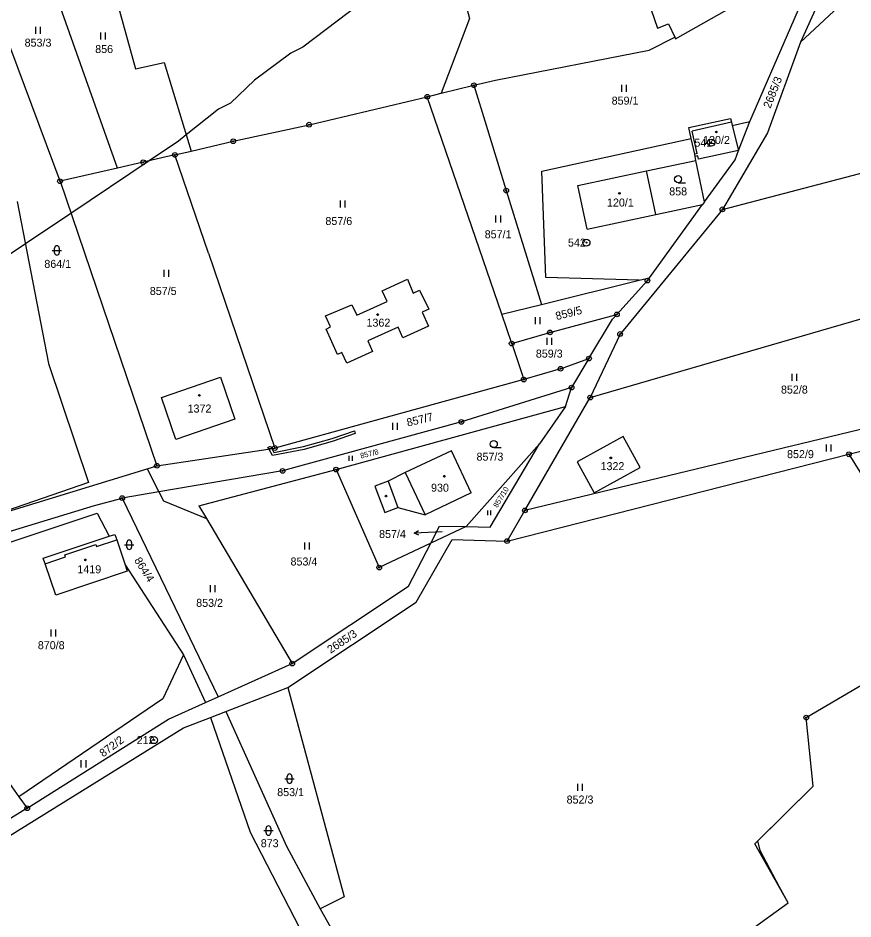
# Model space of a CAD drawing. Extents: x -439246 to -433691, y -1130252 to -1121148.
# Drawn here: x -438376.6 to -438199.4, y -1124733.9 to -1124542.5 of the extents above; entities that cross this region are included whole.
import ezdxf

# ---------------------------------------------------------------- set-up
doc = ezdxf.new("R2010")
doc.units = 0
for name, color, linetype in [('Vrstva 1', 7, 'Continuous'), ('Vrstva 16', 7, 'Continuous'), ('Vrstva 17', 7, 'Continuous'), ('Vrstva 18', 7, 'Continuous'), ('Vrstva 19', 7, 'Continuous'), ('Vrstva 24', 7, 'Continuous'), ('Vrstva 25', 7, 'Continuous'), ('Vrstva 3', 7, 'Continuous'), ('Vrstva 30', 7, 'Continuous'), ('Vrstva 37', 7, 'Continuous'), ('Vrstva 4', 7, 'Continuous'), ('Vrstva 52', 7, 'Continuous')]:
    doc.layers.add(name, color=color, linetype=linetype)

msp = doc.modelspace()

# ---------------------------------------------------------------- linework, layer by layer
at = {"layer": 'Vrstva 1'}
for p, q in [((-438346.2, -1124623.08), (-438333.68, -1124618.8)), ((-438333.68, -1124618.8), (-438330.61, -1124627.68)), ((-438343.14, -1124632.01), (-438346.2, -1124623.08)), ((-438330.61, -1124627.68), (-438343.14, -1124632.01)), ((-438359.83, -1124647.68), (-438357.3, -1124652.59)), ((-438371.28, -1124657.24), (-438357.3, -1124652.59)), ((-438357.3, -1124652.59), (-438356.07, -1124652.18)), ((-438356.07, -1124652.18), (-438355.67, -1124653.35)), ((-438355.67, -1124653.35), (-438353.92, -1124658.63)), ((-438370.89, -1124658.4), (-438371.28, -1124657.24)), ((-438368.63, -1124665.08), (-438370.89, -1124658.4)), ((-438353.92, -1124658.63), (-438341.51, -1124677.79)), ((-438353.92, -1124658.63), (-438353.46, -1124660.02)), ((-438353.46, -1124660.02), (-438368.63, -1124665.08))]:
    msp.add_line(p, q, dxfattribs=at)
for points in [[(-438251.67, -1124513.41), (-438240.91, -1124544.71)], [(-438287.95, -1124515.82), (-438280.84, -1124542.61)], [(-438199.83, -1124523.88), (-438210.62, -1124547.67)], [(-438237.08, -1124546.93), (-438205.95, -1124529.22)], [(-438355.5, -1124574.4), (-438370.82, -1124531.21)], [(-438221.31, -1124564.5), (-438208.87, -1124535.75)], [(-438356.02, -1124537.61), (-438351.72, -1124553.33)], [(-438200.48, -1124538.19), (-438210.62, -1124547.67)], [(-438280.84, -1124542.61), (-438286.83, -1124558.51)], [(-438240.91, -1124544.71), (-438238.59, -1124543.77)], [(-438238.59, -1124543.77), (-438237.26, -1124546.57)], [(-438367.73, -1124577.2), (-438379.71, -1124544.89)], [(-438242.69, -1124549.38), (-438237.26, -1124546.57)], [(-438237.26, -1124546.57), (-438237.08, -1124546.93)], [(-438210.62, -1124547.67), (-438217.61, -1124566.88)], [(-438275.32, -1124555.71), (-438242.69, -1124549.38)], [(-438351.72, -1124553.33), (-438345.66, -1124552)], [(-438345.66, -1124552), (-438339.9, -1124570.79)], [(-438279.89, -1124556.8), (-438275.32, -1124555.71)], [(-438286.83, -1124558.51), (-438279.89, -1124556.8)], [(-438279.89, -1124556.8), (-438277.28, -1124565.29)], [(-438314.86, -1124565.18), (-438289.79, -1124559.24)], [(-438289.79, -1124559.24), (-438286.83, -1124558.51)], [(-438274, -1124605.44), (-438289.79, -1124559.24)], [(-438330.98, -1124568.7), (-438314.86, -1124565.18)], [(-438277.28, -1124565.29), (-438273.03, -1124579.17)], [(-438234.27, -1124565.81), (-438225.42, -1124563.87)], [(-438225.42, -1124563.87), (-438225.22, -1124564.68)], [(-438225.22, -1124564.68), (-438225.06, -1124565.32)], [(-438225.06, -1124565.32), (-438221.31, -1124564.5)], [(-438223.74, -1124570.63), (-438221.31, -1124564.5)], [(-438233.77, -1124568.11), (-438234.27, -1124565.81)], [(-438217.61, -1124566.88), (-438227.14, -1124583.16)], [(-438227.14, -1124583.16), (-438166.18, -1124567.21)], [(-438339.9, -1124570.79), (-438330.98, -1124568.7)], [(-438265.51, -1124575.07), (-438233.77, -1124568.11)], [(-438233.04, -1124571.41), (-438233.77, -1124568.11)], [(-438343.33, -1124571.59), (-438339.9, -1124570.79)], [(-438224.45, -1124572.62), (-438223.74, -1124570.63)], [(-438350.07, -1124573.16), (-438355.5, -1124574.4)], [(-438343.33, -1124571.59), (-438350.07, -1124573.16)], [(-438336.24, -1124592.43), (-438343.33, -1124571.59)], [(-438243.29, -1124574.99), (-438232.83, -1124572.77)], [(-438232.93, -1124571.94), (-438233.04, -1124571.41)], [(-438232.83, -1124572.77), (-438232.93, -1124571.94)], [(-438230.95, -1124581.59), (-438232.83, -1124572.77)], [(-438230.95, -1124581.59), (-438224.45, -1124572.62)], [(-438355.5, -1124574.4), (-438367.73, -1124577.2)], [(-438264.63, -1124597.61), (-438265.51, -1124575.07)], [(-438241.32, -1124584.26), (-438243.29, -1124574.99)], [(-438367.73, -1124577.2), (-438347.15, -1124637.62)], [(-438273.03, -1124579.17), (-438265.58, -1124603.36)], [(-438376.84, -1124581.51), (-438370.17, -1124615.89)], [(-438242.63, -1124597.69), (-438231.36, -1124582.16)], [(-438241.32, -1124584.26), (-438231.36, -1124582.16)], [(-438230.95, -1124581.59), (-438231.36, -1124582.16)], [(-438227.14, -1124583.16), (-438248.86, -1124609.63)], [(-438336.24, -1124592.43), (-438322.15, -1124633.84)], [(-438255.22, -1124623.13), (-438161.21, -1124595.81)], [(-438308.84, -1124614), (-438311.25, -1124608.58), (-438310.3, -1124608.14), (-438311.37, -1124605.79), (-438305.82, -1124603.43), (-438304.71, -1124605.62), (-438298.33, -1124602.72), (-438299.35, -1124600.44), (-438294.01, -1124597.99), (-438292.78, -1124600.96), (-438291.41, -1124600.32), (-438289.49, -1124604.33), (-438290.89, -1124604.97), (-438289.51, -1124607.99), (-438294.97, -1124610.44), (-438296, -1124608.17), (-438302.41, -1124611.05), (-438301.4, -1124613.34), (-438306.83, -1124615.81), (-438307.92, -1124613.56), (-438308.84, -1124614)], [(-438244.85, -1124598.23), (-438264.63, -1124597.61)], [(-438244.85, -1124598.23), (-438242.63, -1124597.69)], [(-438243.07, -1124598.29), (-438242.63, -1124597.69)], [(-438265.58, -1124603.36), (-438244.85, -1124598.23)], [(-438249.55, -1124605.47), (-438243.07, -1124598.29)], [(-438274, -1124605.44), (-438265.58, -1124603.36)], [(-438271.88, -1124611.65), (-438274, -1124605.44)], [(-438263.75, -1124609.3), (-438249.55, -1124605.47)], [(-438250.46, -1124606.46), (-438249.55, -1124605.47)], [(-438255.47, -1124614.85), (-438250.46, -1124606.46)], [(-438271.88, -1124611.65), (-438263.75, -1124609.3)], [(-438248.86, -1124609.63), (-438255.22, -1124623.13)], [(-438271.88, -1124611.65), (-438269.31, -1124619.31)], [(-438261.49, -1124617.01), (-438255.47, -1124614.85)], [(-438255.47, -1124614.85), (-438259.16, -1124621)], [(-438370.17, -1124615.89), (-438361.7, -1124641.17)], [(-438261.49, -1124617.01), (-438269.31, -1124619.31)], [(-438269.31, -1124619.31), (-438322.15, -1124633.84)], [(-438259.16, -1124621), (-438282.55, -1124628.31)], [(-438155.62, -1124619.7), (-438269.08, -1124647.09)], [(-438260.46, -1124625.03), (-438259.16, -1124621)], [(-438200.31, -1124635.18), (-438138.8, -1124619.75)], [(-438269.08, -1124647.09), (-438255.22, -1124623.13)], [(-438309.13, -1124638.43), (-438260.46, -1124625.03)], [(-438260.46, -1124625.03), (-438265.98, -1124632.97)], [(-438282.55, -1124628.31), (-438320.49, -1124638.7)], [(-438248.24, -1124631.39), (-438258.01, -1124636.8)], [(-438244.61, -1124637.95), (-438248.24, -1124631.39)], [(-438347.15, -1124637.62), (-438322.15, -1124633.84)], [(-438284.66, -1124634.43), (-438294.48, -1124639.06)], [(-438280.45, -1124643.39), (-438284.66, -1124634.43)], [(-438265.98, -1124632.97), (-438281.55, -1124650.53)], [(-438276.41, -1124650.62), (-438265.98, -1124632.97)], [(-438272.86, -1124653.62), (-438200.31, -1124635.18)], [(-438200.31, -1124635.18), (-438177.37, -1124672.22)], [(-438385.12, -1124649.22), (-438349.24, -1124638.26)], [(-438349.24, -1124638.26), (-438347.15, -1124637.62)], [(-438349.24, -1124638.26), (-438346.75, -1124643.14)], [(-438258.01, -1124636.8), (-438254.37, -1124643.36)], [(-438254.37, -1124643.36), (-438244.61, -1124637.95)], [(-438320.49, -1124638.7), (-438346.75, -1124643.14)], [(-438338.25, -1124646.09), (-438309.13, -1124638.43)], [(-438309.13, -1124638.43), (-438299.98, -1124659.22)], [(-438294.48, -1124639.06), (-438298.1, -1124640.86)], [(-438361.7, -1124641.17), (-438385.12, -1124649.22)], [(-438298.1, -1124640.86), (-438300.91, -1124641.91)], [(-438300.91, -1124641.91), (-438298.82, -1124647.53)], [(-438346.75, -1124643.14), (-438354.53, -1124644.46)], [(-438346.75, -1124643.14), (-438345.8, -1124645.03)], [(-438280.45, -1124643.39), (-438290.26, -1124648.01)], [(-438360.41, -1124646.03), (-438354.53, -1124644.46)], [(-438354.53, -1124644.46), (-438334.17, -1124686.69)], [(-438345.8, -1124645.03), (-438336.65, -1124648.8)], [(-438409.64, -1124661.08), (-438360.41, -1124646.03)], [(-438401.11, -1124661.41), (-438359.83, -1124647.68)], [(-438338.25, -1124646.09), (-438336.65, -1124648.8)], [(-438298.82, -1124647.53), (-438296.01, -1124646.49)], [(-438296.01, -1124646.49), (-438290.26, -1124648.01)], [(-438272.86, -1124653.62), (-438269.08, -1124647.09)], [(-438336.65, -1124648.8), (-438318.45, -1124679.6)], [(-438289.07, -1124654.07), (-438287.18, -1124650.43)], [(-438281.55, -1124650.53), (-438289.07, -1124654.07)], [(-438287.18, -1124650.43), (-438281.55, -1124650.53)], [(-438281.55, -1124650.53), (-438276.41, -1124650.62)], [(-438292.18, -1124666.55), (-438284.52, -1124653.25)], [(-438284.52, -1124653.25), (-438272.86, -1124653.62)], [(-438289.07, -1124654.07), (-438299.98, -1124659.22)], [(-438293.79, -1124663.17), (-438289.07, -1124654.07)], [(-438318.45, -1124679.6), (-438293.79, -1124663.17)], [(-438319.41, -1124684.72), (-438292.18, -1124666.55)], [(-438209.36, -1124691.09), (-438177.37, -1124672.22)], [(-438341.51, -1124677.79), (-438345.89, -1124687.09)], [(-438341.51, -1124677.79), (-438336.87, -1124687.91)], [(-438334.17, -1124686.69), (-438318.45, -1124679.6)], [(-438332.56, -1124689.8), (-438319.41, -1124684.72)], [(-438319.41, -1124684.72), (-438307.42, -1124729.13)], [(-438345.89, -1124687.09), (-438376.44, -1124707.9)], [(-438344.72, -1124691.44), (-438336.87, -1124687.91)], [(-438336.87, -1124687.91), (-438334.17, -1124686.69)], [(-438335.77, -1124691.04), (-438332.56, -1124689.8)], [(-438332.56, -1124689.8), (-438319.68, -1124718.42)], [(-438374.7, -1124710.33), (-438344.72, -1124691.44)], [(-438341.53, -1124693.27), (-438335.77, -1124691.04)], [(-438335.77, -1124691.04), (-438327.38, -1124715.43)], [(-438207.9, -1124705.65), (-438209.36, -1124691.09)], [(-438402.37, -1124731.01), (-438341.53, -1124693.27)], [(-438378.44, -1124705.09), (-438376.44, -1124707.9)], [(-438220.3, -1124717.86), (-438207.9, -1124705.65)], [(-438376.44, -1124707.9), (-438374.7, -1124710.33)], [(-438374.7, -1124710.33), (-438403.56, -1124728.18)], [(-438327.38, -1124715.43), (-438316.84, -1124735.86)], [(-438319.68, -1124718.42), (-438312.53, -1124731.66)], [(-438213.18, -1124730.39), (-438220.3, -1124717.86)], [(-438307.42, -1124729.13), (-438312.53, -1124731.66)], [(-438312.53, -1124731.66), (-438308.17, -1124739.5)], [(-438221.65, -1124736.5), (-438213.18, -1124730.39)]]:
    msp.add_lwpolyline(points, dxfattribs=at)
at = {"layer": 'Vrstva 16'}
msp.add_line((-438289.6, -1124651.76), (-438292.6, -1124651.9), dxfattribs=at)
for points in [[(-438291.57, -1124652.35), (-438292.6, -1124651.9), (-438291.62, -1124651.35)], [(-438286.64, -1124651.62), (-438289.6, -1124651.76)]]:
    msp.add_lwpolyline(points, dxfattribs=at)
at = {"layer": 'Vrstva 24'}
for centre, radius in [((-438279.89, -1124556.8), 0.5), ((-438279.89, -1124556.8), 0.1), ((-438289.79, -1124559.24), 0.5), ((-438289.79, -1124559.24), 0.1), ((-438314.86, -1124565.18), 0.5), ((-438314.86, -1124565.18), 0.1), ((-438330.98, -1124568.7), 0.5), ((-438330.98, -1124568.7), 0.1), ((-438229.54, -1124569), 0.75), ((-438229.54, -1124569), 0.1), ((-438343.33, -1124571.59), 0.5), ((-438350.07, -1124573.16), 0.5), ((-438350.07, -1124573.16), 0.1), ((-438343.33, -1124571.59), 0.1), ((-438367.73, -1124577.2), 0.5), ((-438367.73, -1124577.2), 0.1), ((-438273.03, -1124579.17), 0.5), ((-438273.03, -1124579.17), 0.1), ((-438227.14, -1124583.16), 0.5), ((-438227.14, -1124583.16), 0.1), ((-438256.01, -1124590.22), 0.75), ((-438256.01, -1124590.22), 0.1), ((-438243.07, -1124598.29), 0.5), ((-438243.07, -1124598.29), 0.1), ((-438249.55, -1124605.47), 0.5), ((-438249.55, -1124605.47), 0.1), ((-438263.75, -1124609.3), 0.5), ((-438263.75, -1124609.3), 0.1), ((-438248.86, -1124609.63), 0.5), ((-438248.86, -1124609.63), 0.1), ((-438271.88, -1124611.65), 0.5), ((-438271.88, -1124611.65), 0.1), ((-438255.47, -1124614.85), 0.5), ((-438255.47, -1124614.85), 0.1), ((-438261.49, -1124617.01), 0.5), ((-438261.49, -1124617.01), 0.1), ((-438269.31, -1124619.31), 0.5), ((-438269.31, -1124619.31), 0.1), ((-438259.16, -1124621), 0.5), ((-438259.16, -1124621), 0.1), ((-438255.22, -1124623.13), 0.5), ((-438255.22, -1124623.13), 0.1), ((-438282.55, -1124628.31), 0.5), ((-438282.55, -1124628.31), 0.1), ((-438322.15, -1124633.84), 0.5), ((-438322.15, -1124633.84), 0.1), ((-438200.31, -1124635.18), 0.5), ((-438200.31, -1124635.18), 0.1), ((-438347.15, -1124637.62), 0.5), ((-438347.15, -1124637.62), 0.1), ((-438320.49, -1124638.7), 0.5), ((-438309.13, -1124638.43), 0.5), ((-438320.49, -1124638.7), 0.1), ((-438309.13, -1124638.43), 0.1), ((-438354.53, -1124644.46), 0.5), ((-438354.53, -1124644.46), 0.1), ((-438269.08, -1124647.09), 0.5), ((-438269.08, -1124647.09), 0.1), ((-438272.86, -1124653.62), 0.5), ((-438272.86, -1124653.62), 0.1), ((-438299.98, -1124659.22), 0.5), ((-438299.98, -1124659.22), 0.1), ((-438318.45, -1124679.6), 0.5), ((-438318.45, -1124679.6), 0.1), ((-438209.36, -1124691.09), 0.5), ((-438209.36, -1124691.09), 0.1), ((-438347.78, -1124695.87), 0.75), ((-438347.78, -1124695.87), 0.1), ((-438374.7, -1124710.33), 0.5), ((-438374.7, -1124710.33), 0.1)]:
    msp.add_circle(centre, radius, dxfattribs=at)
at = {"layer": 'Vrstva 25'}
for p, q in [((-438372.89, -1124545.91), (-438372.89, -1124544.41)), ((-438371.89, -1124545.91), (-438371.89, -1124544.41)), ((-438359.07, -1124547.07), (-438359.07, -1124545.57)), ((-438358.07, -1124547.07), (-438358.07, -1124545.57)), ((-438248.51, -1124558.22), (-438248.51, -1124556.72)), ((-438247.51, -1124558.22), (-438247.51, -1124556.72)), ((-438236.57, -1124577.5), (-438234.97, -1124577.5)), ((-438308.24, -1124582.8), (-438308.24, -1124581.3)), ((-438307.24, -1124582.8), (-438307.24, -1124581.3)), ((-438275.21, -1124585.96), (-438275.21, -1124584.46)), ((-438274.21, -1124585.96), (-438274.21, -1124584.46)), ((-438369.38, -1124591.89), (-438367.38, -1124591.89)), ((-438368.88, -1124592.39), (-438368.88, -1124591.39)), ((-438367.88, -1124591.39), (-438367.88, -1124592.39)), ((-438345.64, -1124597.5), (-438345.64, -1124596)), ((-438344.64, -1124597.5), (-438344.64, -1124596)), ((-438266.81, -1124607.53), (-438266.81, -1124606.03)), ((-438265.81, -1124607.53), (-438265.81, -1124606.03)), ((-438264.38, -1124611.94), (-438264.38, -1124610.44)), ((-438263.38, -1124611.94), (-438263.38, -1124610.44)), ((-438212.37, -1124619.58), (-438212.37, -1124618.08)), ((-438211.37, -1124619.58), (-438211.37, -1124618.08)), ((-438297.12, -1124629.97), (-438297.12, -1124628.47)), ((-438296.12, -1124629.97), (-438296.12, -1124628.47)), ((-438275.68, -1124633.76), (-438274.08, -1124633.76)), ((-438205.08, -1124634.61), (-438205.08, -1124633.11)), ((-438204.08, -1124634.61), (-438204.08, -1124633.11)), ((-438306.35, -1124636.53), (-438306.35, -1124635.53)), ((-438305.67, -1124636.53), (-438305.67, -1124635.53)), ((-438276.93, -1124648.09), (-438276.93, -1124647.08)), ((-438276.27, -1124648.09), (-438276.27, -1124647.08)), ((-438354.03, -1124654.38), (-438352.03, -1124654.38)), ((-438353.53, -1124654.88), (-438353.53, -1124653.88)), ((-438352.53, -1124653.88), (-438352.53, -1124654.88)), ((-438315.76, -1124655.4), (-438315.76, -1124653.9)), ((-438314.76, -1124655.4), (-438314.76, -1124653.9)), ((-438335.82, -1124664.47), (-438335.82, -1124662.97)), ((-438334.82, -1124664.47), (-438334.82, -1124662.97)), ((-438369.59, -1124673.86), (-438369.59, -1124672.36)), ((-438368.59, -1124673.86), (-438368.59, -1124672.36)), ((-438363.21, -1124701.66), (-438363.21, -1124700.16)), ((-438362.21, -1124701.66), (-438362.21, -1124700.16)), ((-438320.01, -1124704.06), (-438318.01, -1124704.06)), ((-438319.51, -1124704.56), (-438319.51, -1124703.56)), ((-438318.51, -1124703.56), (-438318.51, -1124704.56)), ((-438257.87, -1124706.64), (-438257.87, -1124705.14)), ((-438256.87, -1124706.64), (-438256.87, -1124705.14)), ((-438324, -1124715.57), (-438324, -1124714.57)), ((-438323, -1124714.57), (-438323, -1124715.57)), ((-438324.5, -1124715.07), (-438322.5, -1124715.07))]:
    msp.add_line(p, q, dxfattribs=at)
for centre, radius in [((-438228.44, -1124566.72), 0.175), ((-438236.57, -1124576.75), 0.75), ((-438249.01, -1124579.75), 0.175), ((-438300.32, -1124605.49), 0.175), ((-438338.15, -1124622.67), 0.175), ((-438275.68, -1124633.01), 0.75), ((-438250.85, -1124635.93), 0.175), ((-438286.16, -1124639.83), 0.175), ((-438298.55, -1124644.05), 0.175), ((-438362.35, -1124657.6), 0.175)]:
    msp.add_circle(centre, radius, dxfattribs=at)
for centre, start, end in [((-438368.38, -1124591.39), 0, 180), ((-438368.38, -1124592.39), 180, 0), ((-438353.03, -1124653.88), 0, 180), ((-438353.03, -1124654.88), 180, 0), ((-438319.01, -1124703.56), 0, 180), ((-438319.01, -1124704.56), 180, 0), ((-438323.5, -1124714.57), 0, 180), ((-438323.5, -1124715.57), 180, 0)]:
    msp.add_arc(centre, 0.5, start, end, dxfattribs=at)
at = {"layer": 'Vrstva 3'}
for points in [[(-438225.22, -1124564.68), (-438233.57, -1124566.55)], [(-438225.22, -1124564.68), (-438225.06, -1124565.32)], [(-438225.06, -1124565.32), (-438223.74, -1124570.63)], [(-438232.51, -1124571.29), (-438233.57, -1124566.55)], [(-438232.51, -1124571.29), (-438233.04, -1124571.41)], [(-438223.74, -1124570.63), (-438232.23, -1124572.53)], [(-438232.93, -1124571.94), (-438233.04, -1124571.41)], [(-438232.39, -1124571.82), (-438232.93, -1124571.94)], [(-438232.23, -1124572.53), (-438232.39, -1124571.82)], [(-438257.86, -1124578.08), (-438243.29, -1124574.99)], [(-438241.32, -1124584.26), (-438243.29, -1124574.99)], [(-438255.89, -1124587.35), (-438257.86, -1124578.08)], [(-438255.89, -1124587.35), (-438241.32, -1124584.26)], [(-438308.84, -1124614), (-438311.25, -1124608.58), (-438310.3, -1124608.14), (-438311.37, -1124605.79), (-438305.82, -1124603.43), (-438304.71, -1124605.62), (-438298.33, -1124602.72), (-438299.35, -1124600.44), (-438294.01, -1124597.99), (-438292.78, -1124600.96), (-438291.41, -1124600.32), (-438289.49, -1124604.33), (-438290.89, -1124604.97), (-438289.51, -1124607.99), (-438294.97, -1124610.44), (-438296, -1124608.17), (-438302.41, -1124611.05), (-438301.4, -1124613.34), (-438306.83, -1124615.81), (-438307.92, -1124613.56), (-438308.84, -1124614)], [(-438346.2, -1124623.08), (-438333.68, -1124618.8)], [(-438333.68, -1124618.8), (-438330.61, -1124627.68)], [(-438343.14, -1124632.01), (-438346.2, -1124623.08)], [(-438330.61, -1124627.68), (-438343.14, -1124632.01)], [(-438248.24, -1124631.39), (-438258.01, -1124636.8)], [(-438244.61, -1124637.95), (-438248.24, -1124631.39)], [(-438284.66, -1124634.43), (-438294.48, -1124639.06)], [(-438280.45, -1124643.39), (-438284.66, -1124634.43)], [(-438258.01, -1124636.8), (-438254.37, -1124643.36)], [(-438254.37, -1124643.36), (-438244.61, -1124637.95)], [(-438294.48, -1124639.06), (-438290.26, -1124648.01)], [(-438280.45, -1124643.39), (-438290.26, -1124648.01)], [(-438359.99, -1124654.78), (-438355.67, -1124653.35)], [(-438355.67, -1124653.35), (-438353.92, -1124658.63)], [(-438366.7, -1124656.49), (-438360.15, -1124654.31)], [(-438360.15, -1124654.31), (-438359.99, -1124654.78)], [(-438370.89, -1124658.4), (-438366.54, -1124656.96)], [(-438366.54, -1124656.96), (-438366.7, -1124656.49)], [(-438368.63, -1124665.08), (-438370.89, -1124658.4)], [(-438353.92, -1124658.63), (-438353.46, -1124660.02)], [(-438353.46, -1124660.02), (-438368.63, -1124665.08)]]:
    msp.add_lwpolyline(points, dxfattribs=at)
at = {"layer": 'Vrstva 30'}
for points in [[(-438309.97, -1124631.83), (-438305.26, -1124630.19), (-438305.06, -1124630.75), (-438309.79, -1124632.4)], [(-438322.67, -1124635.46), (-438323.44, -1124634.04), (-438322.81, -1124633.94), (-438322.35, -1124634.78), (-438316.09, -1124633.55), (-438309.97, -1124631.83)], [(-438309.79, -1124632.4), (-438315.95, -1124634.14), (-438322.67, -1124635.46)], [(-438323.44, -1124634.04), (-438323.6, -1124633.75), (-438323.07, -1124633.47)], [(-438322.81, -1124633.94), (-438323.44, -1124634.04)], [(-438323.07, -1124633.47), (-438322.81, -1124633.94)]]:
    msp.add_lwpolyline(points, dxfattribs=at)
at = {"layer": 'Vrstva 37'}
for centre in [(-438228.44, -1124566.72), (-438249.01, -1124579.75), (-438300.32, -1124605.49), (-438338.15, -1124622.67), (-438250.85, -1124635.93), (-438286.16, -1124639.83), (-438362.35, -1124657.6)]:
    msp.add_circle(centre, 0.175, dxfattribs=at)
at = {"layer": 'Vrstva 4'}
for p, q in [((-438359.99, -1124654.78), (-438355.67, -1124653.35)), ((-438366.7, -1124656.49), (-438360.15, -1124654.31)), ((-438360.15, -1124654.31), (-438359.99, -1124654.78)), ((-438370.89, -1124658.4), (-438366.54, -1124656.96)), ((-438366.54, -1124656.96), (-438366.7, -1124656.49))]:
    msp.add_line(p, q, dxfattribs=at)
for points in [[(-438225.22, -1124564.68), (-438233.57, -1124566.55)], [(-438225.06, -1124565.32), (-438223.74, -1124570.63)], [(-438232.51, -1124571.29), (-438233.57, -1124566.55)], [(-438232.51, -1124571.29), (-438233.04, -1124571.41)], [(-438223.74, -1124570.63), (-438232.23, -1124572.53)], [(-438232.39, -1124571.82), (-438232.93, -1124571.94)], [(-438232.23, -1124572.53), (-438232.39, -1124571.82)], [(-438257.86, -1124578.08), (-438243.29, -1124574.99)], [(-438255.89, -1124587.35), (-438257.86, -1124578.08)], [(-438255.89, -1124587.35), (-438241.32, -1124584.26)], [(-438294.48, -1124639.06), (-438290.26, -1124648.01)], [(-438298.1, -1124640.86), (-438296.01, -1124646.49)]]:
    msp.add_lwpolyline(points, dxfattribs=at)
at = {"layer": 'Vrstva 52'}
for points in [[(-438296.69, -1124533.83), (-438316.23, -1124548.7), (-438318.78, -1124549.98), (-438326.43, -1124555.71), (-438331.53, -1124560.6), (-438334.08, -1124561.88), (-438340.95, -1124567.37), (-438342.58, -1124568.67), (-438348.83, -1124572.87), (-438365.41, -1124584.01), (-438375.09, -1124590.51), (-438385.92, -1124597.78)], [(-438287.01, -1124873.99), (-438274.1, -1124861.09), (-438234.61, -1124821.59), (-438252.83, -1124803.8), (-438257.17, -1124798.78), (-438258.08, -1124797.73), (-438212.2, -1124764.83), (-438220.76, -1124748.17), (-438221.65, -1124736.5), (-438213.18, -1124730.39), (-438215.1, -1124726.97), (-438219.14, -1124719.32), (-438219.66, -1124717.23), (-438207.9, -1124705.65), (-438209.36, -1124691.09), (-438177.37, -1124672.22), (-438169.73, -1124667.5), (-438168.37, -1124667.89), (-438165.8, -1124671.12), (-438145.12, -1124656.95), (-438146.87, -1124625.08), (-438138.17, -1124623.67), (-438138.8, -1124619.75), (-438098.99, -1124610.24)]]:
    msp.add_lwpolyline(points, dxfattribs=at)

# ---------------------------------------------------------------- texts
at = {"layer": 'Vrstva 16'}
msp.add_text('2685/3', height=1.7, rotation=68.595, dxfattribs=at).set_placement((-438216.98, -1124561.85))
msp.add_text('857/4', height=1.7, dxfattribs=at).set_placement((-438300.02, -1124652.95))
at = {"layer": 'Vrstva 17'}
for s, p in [('541', (-438233.1, -1124569.85)), ('542', (-438259.93, -1124591.07)), ('212', (-438351.47, -1124696.72))]:
    msp.add_text(s, height=1.7, dxfattribs=at).set_placement(p)
at = {"layer": 'Vrstva 18'}
for s, height, p in [('853/3', 1.7, (-438375.24, -1124548.61)), ('856', 1.7, (-438360.26, -1124549.97)), ('859/1', 1.7, (-438250.66, -1124560.92)), ('858', 1.7, (-438238.44, -1124580.2)), ('857/6', 1.7, (-438311.41, -1124586.48)), ('857/1', 1.7, (-438277.6, -1124589.3)), ('864/1', 1.7, (-438371.06, -1124595.59)), ('857/5', 1.7, (-438348.67, -1124601.34)), ('859/3', 1.7, (-438266.75, -1124614.64)), ('852/8', 1.7, (-438214.73, -1124622.28)), ('852/9', 1.7, (-438213.44, -1124635.99)), ('857/3', 1.7, (-438279.34, -1124636.53)), ('857/4', 0.1, (-438286.64, -1124651.53)), ('853/4', 1.7, (-438318.81, -1124658.79)), ('853/2', 1.7, (-438338.83, -1124667.57)), ('870/8', 1.7, (-438372.44, -1124676.56)), ('853/1', 1.7, (-438321.64, -1124707.76)), ('852/3', 1.7, (-438260.22, -1124709.34)), ('873', 1.7, (-438325.13, -1124718.61))]:
    msp.add_text(s, height=height, dxfattribs=at).set_placement(p)
for s, height, rotation, p in [('859/5', 1.7, 14.1521, (-438262.33, -1124606.69)), ('857/7', 1.7, 13.762, (-438293.94, -1124629.31)), ('857/8', 1.14, 14.0418, (-438303.87, -1124636.08)), ('857/10', 1.14, 58.476, (-438274.92, -1124646.62)), ('864/4', 1.7, 302.2718, (-438352.07, -1124657.69)), ('2685/3', 1.7, 33.7144, (-438310.31, -1124677.54)), ('872/2', 1.7, 36.4397, (-438358.58, -1124699.56))]:
    msp.add_text(s, height=height, rotation=rotation, dxfattribs=at).set_placement(p)
at = {"layer": 'Vrstva 19'}
for s, p in [('120/2', (-438231.26, -1124569.28)), ('120/1', (-438251.65, -1124582.56)), ('1362', (-438302.69, -1124608.07)), ('1372', (-438340.66, -1124626.31)), ('1322', (-438253.02, -1124638.54)), ('930', (-438288.99, -1124643.12)), ('1419', (-438364.05, -1124660.44))]:
    msp.add_text(s, height=1.7, dxfattribs=at).set_placement(p)

doc.saveas('drawing.dxf')
